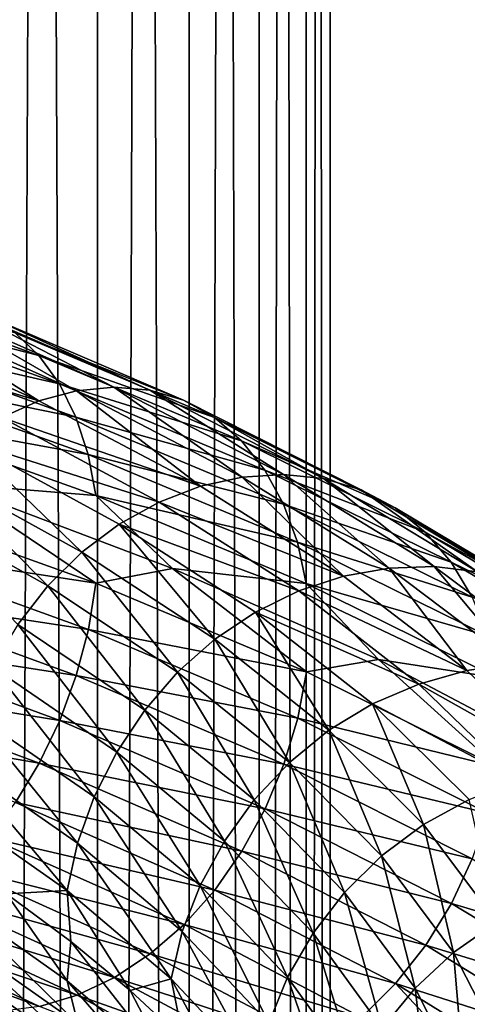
# Model space of a CAD drawing. Header units: metres. Extents: x -44 to 117, y -432 to 89.
# Tile 577 of 656: x 10.68 to 13.99, y -249.13 to -241.85. Entities that reach past the tile are written whole.
import ezdxf

# ---------------------------------------------------------------- set-up
doc = ezdxf.new("R2010")
doc.units = ezdxf.units.M
doc.layers.add('solid_125568', color=7, linetype='CONTINUOUS')

msp = doc.modelspace()

# ---------------------------------------------------------------- linework, layer by layer
at = {"layer": 'solid_125568'}
for points in [[(11.25833, -313.480438, 235.93251), (11.25833, -118.685455, 201.5849), (10.427602, -118.466125, 202.828781)], [(10.427602, -313.261108, 237.176392), (11.25833, -313.480438, 235.93251), (10.427602, -118.466125, 202.828781)], [(11.93681, -313.715027, 234.602066), (11.93681, -118.920044, 200.254456), (11.25833, -118.685455, 201.5849)], [(11.25833, -313.480438, 235.93251), (11.93681, -313.715027, 234.602066), (11.25833, -118.685455, 201.5849)], [(12.453864, -313.9617, 233.203064), (12.453864, -119.166733, 198.855453), (11.93681, -118.920044, 200.254456)], [(11.93681, -313.715027, 234.602066), (12.453864, -313.9617, 233.203064), (11.93681, -118.920044, 200.254456)], [(12.802501, -314.217133, 231.754395), (12.802501, -119.422173, 197.406784), (12.453864, -119.166733, 198.855453)], [(12.453864, -313.9617, 233.203064), (12.802501, -314.217133, 231.754395), (12.453864, -119.166733, 198.855453)], [(12.978006, -314.477875, 230.275665), (12.978006, -119.682907, 195.928055), (12.802501, -119.422173, 197.406784)], [(12.802501, -314.217133, 231.754395), (12.978006, -314.477875, 230.275665), (12.802501, -119.422173, 197.406784)], [(12.978006, -314.740387, 228.786865), (12.978006, -119.945427, 194.439255), (12.978006, -119.682907, 195.928055)], [(12.978006, -314.477875, 230.275665), (12.978006, -314.740387, 228.786865), (12.978006, -119.682907, 195.928055)], [(12.802501, -315.001129, 227.308136), (12.802501, -120.206169, 192.960526), (12.978006, -119.945427, 194.439255)], [(12.978006, -314.740387, 228.786865), (12.802501, -315.001129, 227.308136), (12.978006, -119.945427, 194.439255)], [(12.453864, -315.256592, 225.859467), (12.453864, -120.461609, 191.511856), (12.802501, -120.206169, 192.960526)], [(12.802501, -315.001129, 227.308136), (12.453864, -315.256592, 225.859467), (12.802501, -120.206169, 192.960526)], [(11.93681, -315.503265, 224.460449), (11.93681, -120.70829, 190.112839), (12.453864, -120.461609, 191.511856)], [(12.453864, -315.256592, 225.859467), (11.93681, -315.503265, 224.460449), (12.453864, -120.461609, 191.511856)], [(11.25833, -315.737854, 223.130005), (11.25833, -120.942879, 188.782394), (11.93681, -120.70829, 190.112839)], [(11.93681, -315.503265, 224.460449), (11.25833, -315.737854, 223.130005), (11.93681, -120.70829, 190.112839)], [(10.427602, -315.957184, 221.886139), (10.427602, -121.162209, 187.538528), (11.25833, -120.942879, 188.782394)], [(11.25833, -315.737854, 223.130005), (10.427602, -315.957184, 221.886139), (11.25833, -120.942879, 188.782394)], [(9.204352, -243.744583, 926.511047), (10.825408, -244.331741, 927.458984), (9.332764, -243.949905, 926.230774)], [(10.648871, -244.163803, 927.750854), (10.825408, -244.331741, 927.458984), (9.204352, -243.744583, 926.511047)], [(9.332764, -243.949905, 926.230774), (10.976405, -244.541855, 927.192261), (9.436993, -244.192215, 925.983826)], [(10.825408, -244.331741, 927.458984), (10.976405, -244.541855, 927.192261), (9.332764, -243.949905, 926.230774)], [(9.50945, -244.074677, 929.371277), (10.825806, -244.66893, 930.335449), (9.754127, -243.992371, 929.049255)], [(9.754127, -243.992371, 929.049255), (11.104352, -244.592957, 930.040527), (9.996406, -243.958801, 928.718811)], [(10.825806, -244.66893, 930.335449), (11.104352, -244.592957, 930.040527), (9.754127, -243.992371, 929.049255)], [(9.996406, -243.958801, 928.718811), (11.380076, -244.565918, 929.736755), (10.230224, -243.975388, 928.38739)], [(11.104352, -244.592957, 930.040527), (11.380076, -244.565918, 929.736755), (9.996406, -243.958801, 928.718811)], [(10.230224, -243.975388, 928.38739), (11.646149, -244.589127, 929.430847), (10.449462, -244.043594, 928.062256)], [(11.380076, -244.565918, 929.736755), (11.646149, -244.589127, 929.430847), (10.230224, -243.975388, 928.38739)], [(9.268053, -244.204102, 929.677246), (10.825806, -244.66893, 930.335449), (9.50945, -244.074677, 929.371277)], [(10.449462, -244.043594, 928.062256), (11.895691, -244.663895, 929.129517), (10.648871, -244.163803, 927.750854)], [(11.646149, -244.589127, 929.430847), (11.895691, -244.663895, 929.129517), (10.449462, -244.043594, 928.062256)], [(10.648871, -244.163803, 927.750854), (12.122725, -244.790512, 928.839478), (10.825408, -244.331741, 927.458984)], [(11.895691, -244.663895, 929.129517), (12.122725, -244.790512, 928.839478), (10.648871, -244.163803, 927.750854)], [(9.268053, -244.204102, 929.677246), (10.55091, -244.792358, 930.614502), (10.825806, -244.66893, 930.335449)], [(9.436993, -244.192215, 925.983826), (11.098925, -244.788483, 926.956116), (9.514429, -244.465942, 925.775757)], [(10.976405, -244.541855, 927.192261), (11.098925, -244.788483, 926.956116), (9.436993, -244.192215, 925.983826)], [(10.825408, -244.331741, 927.458984), (12.323717, -244.964539, 928.566345), (10.976405, -244.541855, 927.192261)], [(12.122725, -244.790512, 928.839478), (12.323717, -244.964539, 928.566345), (10.825408, -244.331741, 927.458984)], [(9.514429, -244.465942, 925.775757), (11.189938, -245.065948, 926.755737), (9.562451, -244.765503, 925.612122)], [(11.098925, -244.788483, 926.956116), (11.189938, -245.065948, 926.755737), (9.514429, -244.465942, 925.775757)], [(10.825806, -244.66893, 930.335449), (12.019635, -245.30043, 931.427917), (11.104352, -244.592957, 930.040527)], [(10.976405, -244.541855, 927.192261), (12.495588, -245.180328, 928.31543), (11.098925, -244.788483, 926.956116)], [(12.323717, -244.964539, 928.566345), (12.495588, -245.180328, 928.31543), (10.976405, -244.541855, 927.192261)], [(11.104352, -244.592957, 930.040527), (12.328899, -245.23175, 931.163452), (11.380076, -244.565918, 929.736755)], [(12.019635, -245.30043, 931.427917), (12.328899, -245.23175, 931.163452), (11.104352, -244.592957, 930.040527)], [(11.380076, -244.565918, 929.736755), (12.634948, -245.212234, 930.889587), (11.646149, -244.589127, 929.430847)], [(12.328899, -245.23175, 931.163452), (12.634948, -245.212234, 930.889587), (11.380076, -244.565918, 929.736755)], [(11.646149, -244.589127, 929.430847), (12.930264, -245.243057, 930.612427), (11.895691, -244.663895, 929.129517)], [(12.634948, -245.212234, 930.889587), (12.930264, -245.243057, 930.612427), (11.646149, -244.589127, 929.430847)], [(10.55091, -244.792358, 930.614502), (12.019635, -245.30043, 931.427917), (10.825806, -244.66893, 930.335449)], [(11.895691, -244.663895, 929.129517), (13.207285, -245.325363, 930.33783), (12.122725, -244.790512, 928.839478)], [(12.930264, -245.243057, 930.612427), (13.207285, -245.325363, 930.33783), (11.895691, -244.663895, 929.129517)], [(9.562451, -244.765503, 925.612122), (11.246408, -245.368546, 926.596436), (10.152931, -245.280289, 925.807678)], [(11.189938, -245.065948, 926.755737), (11.246408, -245.368546, 926.596436), (9.562451, -244.765503, 925.612122)], [(10.285898, -244.961609, 930.870422), (11.714353, -245.416946, 931.676758), (10.55091, -244.792358, 930.614502)], [(10.55091, -244.792358, 930.614502), (11.714353, -245.416946, 931.676758), (12.019635, -245.30043, 931.427917)], [(11.098925, -244.788483, 926.956116), (12.635009, -245.432053, 928.091736), (11.189938, -245.065948, 926.755737)], [(12.495588, -245.180328, 928.31543), (12.635009, -245.432053, 928.091736), (11.098925, -244.788483, 926.956116)], [(12.122725, -244.790512, 928.839478), (13.459373, -245.45932, 930.071838), (12.323717, -244.964539, 928.566345)], [(13.207285, -245.325363, 930.33783), (13.459373, -245.45932, 930.071838), (12.122725, -244.790512, 928.839478)], [(10.037052, -245.175125, 931.096069), (11.143704, -245.787521, 932.10144), (10.285898, -244.961609, 930.870422)], [(10.285898, -244.961609, 930.870422), (11.420033, -245.579788, 931.903442), (11.714353, -245.416946, 931.676758)], [(11.143704, -245.787521, 932.10144), (11.420033, -245.579788, 931.903442), (10.285898, -244.961609, 930.870422)], [(12.323717, -244.964539, 928.566345), (13.682547, -245.640335, 929.819763), (12.495588, -245.180328, 928.31543)], [(13.459373, -245.45932, 930.071838), (13.682547, -245.640335, 929.819763), (12.323717, -244.964539, 928.566345)], [(11.189938, -245.065948, 926.755737), (12.738567, -245.713928, 927.90033), (11.246408, -245.368546, 926.596436)], [(12.635009, -245.432053, 928.091736), (12.738567, -245.713928, 927.90033), (11.189938, -245.065948, 926.755737)], [(9.810362, -245.430283, 931.285339), (10.892009, -246.037674, 932.265381), (10.037052, -245.175125, 931.096069)], [(10.892009, -246.037674, 932.265381), (11.143704, -245.787521, 932.10144), (10.037052, -245.175125, 931.096069)], [(12.495588, -245.180328, 928.31543), (13.873346, -245.86261, 929.586548), (12.635009, -245.432053, 928.091736)], [(13.682547, -245.640335, 929.819763), (13.873346, -245.86261, 929.586548), (12.495588, -245.180328, 928.31543)], [(12.019635, -245.30043, 931.427917), (13.078566, -245.966064, 932.634216), (12.328899, -245.23175, 931.163452)], [(12.328899, -245.23175, 931.163452), (13.415076, -245.905548, 932.403076), (12.634948, -245.212234, 930.889587)], [(13.078566, -245.966064, 932.634216), (13.415076, -245.905548, 932.403076), (12.328899, -245.23175, 931.163452)], [(12.634948, -245.212234, 930.889587), (13.748014, -245.894455, 932.162048), (12.930264, -245.243057, 930.612427)], [(13.415076, -245.905548, 932.403076), (13.748014, -245.894455, 932.162048), (12.634948, -245.212234, 930.889587)], [(12.930264, -245.243057, 930.612427), (14.069258, -245.933777, 931.916382), (13.207285, -245.325363, 930.33783)], [(13.748014, -245.894455, 932.162048), (14.069258, -245.933777, 931.916382), (12.930264, -245.243057, 930.612427)], [(10.152931, -245.280289, 925.807678), (11.246693, -246.018036, 926.421387), (9.562639, -245.411697, 925.439209)], [(10.152931, -245.280289, 925.807678), (11.813084, -245.90741, 926.858765), (11.246693, -246.018036, 926.421387)], [(11.246408, -245.368546, 926.596436), (11.813084, -245.90741, 926.858765), (10.152931, -245.280289, 925.807678)], [(11.714353, -245.416946, 931.676758), (13.078566, -245.966064, 932.634216), (12.019635, -245.30043, 931.427917)], [(13.207285, -245.325363, 930.33783), (14.370649, -246.024536, 931.671082), (13.459373, -245.45932, 930.071838)], [(14.069258, -245.933777, 931.916382), (14.370649, -246.024536, 931.671082), (13.207285, -245.325363, 930.33783)], [(11.246408, -245.368546, 926.596436), (12.802844, -246.020096, 927.746155), (11.813084, -245.90741, 926.858765)], [(12.738567, -245.713928, 927.90033), (12.802844, -246.020096, 927.746155), (11.246408, -245.368546, 926.596436)], [(9.562639, -245.411697, 925.439209), (11.246693, -246.018036, 926.421387), (9.515299, -245.75293, 925.43158)], [(10.669304, -246.323441, 932.393311), (10.892009, -246.037674, 932.265381), (9.810362, -245.430283, 931.285339)], [(11.420033, -245.579788, 931.903442), (12.746322, -246.074799, 932.849976), (11.714353, -245.416946, 931.676758)], [(11.714353, -245.416946, 931.676758), (12.746322, -246.074799, 932.849976), (13.078566, -245.966064, 932.634216)], [(12.635009, -245.432053, 928.091736), (14.02809, -246.120193, 929.376953), (12.738567, -245.713928, 927.90033)], [(13.873346, -245.86261, 929.586548), (14.02809, -246.120193, 929.376953), (12.635009, -245.432053, 928.091736)], [(13.459373, -245.45932, 930.071838), (14.644962, -246.166687, 931.431519), (13.682547, -245.640335, 929.819763)], [(14.370649, -246.024536, 931.671082), (14.644962, -246.166687, 931.431519), (13.459373, -245.45932, 930.071838)], [(11.143704, -245.787521, 932.10144), (12.125288, -246.431702, 933.212219), (11.420033, -245.579788, 931.903442)], [(11.420033, -245.579788, 931.903442), (12.425999, -246.230453, 933.044495), (12.746322, -246.074799, 932.849976)], [(12.125288, -246.431702, 933.212219), (12.425999, -246.230453, 933.044495), (11.420033, -245.579788, 931.903442)], [(13.682547, -245.640335, 929.819763), (14.887811, -246.355515, 931.202576), (13.873346, -245.86261, 929.586548)], [(14.644962, -246.166687, 931.431519), (14.887811, -246.355515, 931.202576), (13.682547, -245.640335, 929.819763)], [(9.515299, -245.75293, 925.43158), (11.190964, -246.359726, 926.407349), (9.438735, -246.093948, 925.475525)], [(11.246693, -246.018036, 926.421387), (11.190964, -246.359726, 926.407349), (9.515299, -245.75293, 925.43158)], [(12.738567, -245.713928, 927.90033), (14.143022, -246.407089, 929.195618), (12.802844, -246.020096, 927.746155)], [(14.02809, -246.120193, 929.376953), (14.143022, -246.407089, 929.195618), (12.738567, -245.713928, 927.90033)], [(10.892009, -246.037674, 932.265381), (11.85141, -246.676224, 933.348328), (11.143704, -245.787521, 932.10144)], [(11.85141, -246.676224, 933.348328), (12.125288, -246.431702, 933.212219), (11.143704, -245.787521, 932.10144)], [(11.813084, -245.90741, 926.858765), (12.803223, -246.673477, 927.568787), (11.246693, -246.018036, 926.421387)], [(11.813084, -245.90741, 926.858765), (13.335401, -246.582809, 928.072876), (12.803223, -246.673477, 927.568787)], [(12.802844, -246.020096, 927.746155), (13.335401, -246.582809, 928.072876), (11.813084, -245.90741, 926.858765)], [(13.078566, -245.966064, 932.634216), (13.990328, -246.662628, 933.939575), (13.415076, -245.905548, 932.403076)], [(13.415076, -245.905548, 932.403076), (14.350299, -246.611084, 933.744385), (13.748014, -245.894455, 932.162048)], [(13.990328, -246.662628, 933.939575), (14.350299, -246.611084, 933.744385), (13.415076, -245.905548, 932.403076)], [(13.748014, -245.894455, 932.162048), (14.706379, -246.609238, 933.538757), (14.069258, -245.933777, 931.916382)], [(14.350299, -246.611084, 933.744385), (14.706379, -246.609238, 933.538757), (13.748014, -245.894455, 932.162048)], [(13.873346, -245.86261, 929.586548), (15.095397, -246.585022, 930.988892), (14.02809, -246.120193, 929.376953)], [(14.887811, -246.355515, 931.202576), (15.095397, -246.585022, 930.988892), (13.873346, -245.86261, 929.586548)], [(12.746322, -246.074799, 932.849976), (13.990328, -246.662628, 933.939575), (13.078566, -245.966064, 932.634216)], [(10.669304, -246.323441, 932.393311), (11.609076, -246.957321, 933.451477), (10.892009, -246.037674, 932.265381)], [(11.609076, -246.957321, 933.451477), (11.85141, -246.676224, 933.348328), (10.892009, -246.037674, 932.265381)], [(11.246693, -246.018036, 926.421387), (12.803223, -246.673477, 927.568787), (11.190964, -246.359726, 926.407349)], [(12.802844, -246.020096, 927.746155), (14.214377, -246.717316, 929.04718), (13.335401, -246.582809, 928.072876)], [(14.143022, -246.407089, 929.195618), (14.214377, -246.717316, 929.04718), (12.802844, -246.020096, 927.746155)], [(9.438735, -246.093948, 925.475525), (11.100863, -246.700317, 926.44165), (9.335232, -246.427109, 925.568848)], [(11.190964, -246.359726, 926.407349), (11.100863, -246.700317, 926.44165), (9.438735, -246.093948, 925.475525)], [(12.425999, -246.230453, 933.044495), (13.634862, -246.762863, 934.11969), (12.746322, -246.074799, 932.849976)], [(12.746322, -246.074799, 932.849976), (13.634862, -246.762863, 934.11969), (13.990328, -246.662628, 933.939575)], [(12.125288, -246.431702, 933.212219), (12.970428, -247.104721, 934.414734), (12.425999, -246.230453, 933.044495)], [(12.425999, -246.230453, 933.044495), (13.292138, -246.910599, 934.279663), (13.634862, -246.762863, 934.11969)], [(12.970428, -247.104721, 934.414734), (13.292138, -246.910599, 934.279663), (12.425999, -246.230453, 933.044495)], [(10.479288, -246.636917, 932.484131), (11.40229, -247.267136, 933.520874), (10.669304, -246.323441, 932.393311)], [(11.40229, -247.267136, 933.520874), (11.609076, -246.957321, 933.451477), (10.669304, -246.323441, 932.393311)], [(9.335232, -246.427109, 925.568848), (10.979112, -247.032181, 926.522339), (9.207088, -246.744766, 925.709229)], [(11.100863, -246.700317, 926.44165), (10.979112, -247.032181, 926.522339), (9.335232, -246.427109, 925.568848)], [(11.190964, -246.359726, 926.407349), (12.739738, -247.015656, 927.547424), (11.100863, -246.700317, 926.44165)], [(12.803223, -246.673477, 927.568787), (12.739738, -247.015656, 927.547424), (11.190964, -246.359726, 926.407349)], [(11.85141, -246.676224, 933.348328), (12.67745, -247.343048, 934.520935), (12.125288, -246.431702, 933.212219)], [(12.67745, -247.343048, 934.520935), (12.970428, -247.104721, 934.414734), (12.125288, -246.431702, 933.212219)], [(10.325516, -246.970093, 932.536377), (11.234937, -247.597778, 933.555542), (10.479288, -246.636917, 932.484131)], [(11.234937, -247.597778, 933.555542), (11.40229, -247.267136, 933.520874), (10.479288, -246.636917, 932.484131)], [(13.335401, -246.582809, 928.072876), (14.214846, -247.375107, 928.867432), (12.803223, -246.673477, 927.568787)], [(13.335401, -246.582809, 928.072876), (14.710435, -247.306702, 929.440796), (14.214846, -247.375107, 928.867432)], [(14.214377, -246.717316, 929.04718), (14.710435, -247.306702, 929.440796), (13.335401, -246.582809, 928.072876)], [(13.990328, -246.662628, 933.939575), (14.743214, -247.386887, 935.329102), (14.350299, -246.611084, 933.744385)], [(11.100863, -246.700317, 926.44165), (12.63712, -247.355698, 927.570679), (10.979112, -247.032181, 926.522339)], [(12.739738, -247.015656, 927.547424), (12.63712, -247.355698, 927.570679), (11.100863, -246.700317, 926.44165)], [(11.609076, -246.957321, 933.451477), (12.418212, -247.618988, 934.597412), (11.85141, -246.676224, 933.348328)], [(12.418212, -247.618988, 934.597412), (12.67745, -247.343048, 934.520935), (11.85141, -246.676224, 933.348328)], [(12.803223, -246.673477, 927.568787), (14.214846, -247.375107, 928.867432), (12.739738, -247.015656, 927.547424)], [(13.634862, -246.762863, 934.11969), (14.743214, -247.386887, 935.329102), (13.990328, -246.662628, 933.939575)], [(9.207088, -246.744766, 925.709229), (10.828449, -247.347702, 926.647461), (9.056666, -247.039307, 925.894531)], [(10.979112, -247.032181, 926.522339), (10.828449, -247.347702, 926.647461), (9.207088, -246.744766, 925.709229)], [(13.292138, -246.910599, 934.279663), (14.368561, -247.477905, 935.471375), (13.634862, -246.762863, 934.11969)], [(13.634862, -246.762863, 934.11969), (14.368561, -247.477905, 935.471375), (14.743214, -247.386887, 935.329102)], [(12.970428, -247.104721, 934.414734), (13.668272, -247.803497, 935.69519), (13.292138, -246.910599, 934.279663)], [(13.292138, -246.910599, 934.279663), (14.007329, -247.617096, 935.594727), (14.368561, -247.477905, 935.471375)], [(13.668272, -247.803497, 935.69519), (14.007329, -247.617096, 935.594727), (13.292138, -246.910599, 934.279663)], [(10.211508, -247.314972, 932.548645), (11.110866, -247.941299, 933.554504), (10.325516, -246.970093, 932.536377)], [(11.110866, -247.941299, 933.554504), (11.234937, -247.597778, 933.555542), (10.325516, -246.970093, 932.536377)], [(11.40229, -247.267136, 933.520874), (12.196983, -247.924789, 934.643799), (11.609076, -246.957321, 933.451477)], [(12.196983, -247.924789, 934.643799), (12.418212, -247.618988, 934.597412), (11.609076, -246.957321, 933.451477)], [(10.828449, -247.347702, 926.647461), (10.651672, -247.639267, 926.815125), (9.056666, -247.039307, 925.894531)], [(10.979112, -247.032181, 926.522339), (12.498503, -247.686005, 927.636902), (10.828449, -247.347702, 926.647461)], [(12.63712, -247.355698, 927.570679), (12.498503, -247.686005, 927.636902), (10.979112, -247.032181, 926.522339)], [(12.739738, -247.015656, 927.547424), (14.144322, -247.717819, 928.837952), (12.63712, -247.355698, 927.570679)], [(14.214846, -247.375107, 928.867432), (14.144322, -247.717819, 928.837952), (12.739738, -247.015656, 927.547424)], [(12.67745, -247.343048, 934.520935), (13.359521, -248.035126, 935.769653), (12.970428, -247.104721, 934.414734)], [(13.359521, -248.035126, 935.769653), (13.668272, -247.803497, 935.69519), (12.970428, -247.104721, 934.414734)], [(11.234937, -247.597778, 933.555542), (12.017931, -248.252609, 934.659607), (11.40229, -247.267136, 933.520874)], [(12.017931, -248.252609, 934.659607), (12.196983, -247.924789, 934.643799), (11.40229, -247.267136, 933.520874)], [(10.140786, -247.663528, 932.519653), (11.033931, -248.289734, 933.516785), (10.211508, -247.314972, 932.548645)], [(11.033931, -248.289734, 933.516785), (11.110866, -247.941299, 933.554504), (10.211508, -247.314972, 932.548645)], [(10.828449, -247.347702, 926.647461), (12.32703, -247.998947, 927.744446), (10.651672, -247.639267, 926.815125)], [(12.498503, -247.686005, 927.636902), (12.32703, -247.998947, 927.744446), (10.828449, -247.347702, 926.647461)], [(12.418212, -247.618988, 934.597412), (13.086322, -248.305481, 935.817871), (12.67745, -247.343048, 934.520935)], [(12.63712, -247.355698, 927.570679), (14.030351, -248.057205, 928.848816), (12.498503, -247.686005, 927.636902)], [(14.144322, -247.717819, 928.837952), (14.030351, -248.057205, 928.848816), (12.63712, -247.355698, 927.570679)], [(13.086322, -248.305481, 935.817871), (13.359521, -248.035126, 935.769653), (12.67745, -247.343048, 934.520935)], [(10.140786, -247.663528, 932.519653), (10.586792, -248.315933, 932.946533), (11.033931, -248.289734, 933.516785)], [(10.651672, -247.639267, 926.815125), (12.125903, -248.286957, 927.891785), (10.451873, -247.899399, 927.02356)], [(12.32703, -247.998947, 927.744446), (12.125903, -248.286957, 927.891785), (10.651672, -247.639267, 926.815125)], [(11.110866, -247.941299, 933.554504), (11.885193, -248.594604, 934.644226), (11.234937, -247.597778, 933.555542)], [(11.885193, -248.594604, 934.644226), (12.017931, -248.252609, 934.659607), (11.234937, -247.597778, 933.555542)], [(12.196983, -247.924789, 934.643799), (12.853163, -248.606903, 935.839905), (12.418212, -247.618988, 934.597412)], [(12.853163, -248.606903, 935.839905), (13.086322, -248.305481, 935.817871), (12.418212, -247.618988, 934.597412)], [(13.668272, -247.803497, 935.69519), (14.21186, -248.524185, 937.037659), (14.007329, -247.617096, 935.594727)], [(12.498503, -247.686005, 927.636902), (13.876435, -248.385666, 928.898804), (12.32703, -247.998947, 927.744446)], [(14.030351, -248.057205, 928.848816), (13.876435, -248.385666, 928.898804), (12.498503, -247.686005, 927.636902)], [(13.359521, -248.035126, 935.769653), (13.890819, -248.748672, 937.079041), (13.668272, -247.803497, 935.69519)], [(13.890819, -248.748672, 937.079041), (14.21186, -248.524185, 937.037659), (13.668272, -247.803497, 935.69519)], [(10.451873, -247.899399, 927.02356), (11.898589, -248.542572, 928.077515), (10.232775, -248.121506, 927.270264)], [(12.125903, -248.286957, 927.891785), (11.898589, -248.542572, 928.077515), (10.451873, -247.899399, 927.02356)], [(11.033931, -248.289734, 933.516785), (11.802911, -248.942902, 934.597107), (11.110866, -247.941299, 933.554504)], [(11.802911, -248.942902, 934.597107), (11.885193, -248.594604, 934.644226), (11.110866, -247.941299, 933.554504)], [(12.017931, -248.252609, 934.659607), (12.664443, -248.931671, 935.835632), (12.196983, -247.924789, 934.643799)], [(12.664443, -248.931671, 935.835632), (12.853163, -248.606903, 935.839905), (12.196983, -247.924789, 934.643799)], [(12.32703, -247.998947, 927.744446), (13.686094, -248.695618, 928.986694), (12.125903, -248.286957, 927.891785)], [(13.876435, -248.385666, 928.898804), (13.686094, -248.695618, 928.986694), (12.32703, -247.998947, 927.744446)], [(13.086322, -248.305481, 935.817871), (13.606742, -249.013077, 937.097717), (13.359521, -248.035126, 935.769653)], [(13.606742, -249.013077, 937.097717), (13.890819, -248.748672, 937.079041), (13.359521, -248.035126, 935.769653)], [(14.030351, -248.057205, 928.848816), (15.266112, -248.800873, 930.259094), (13.876435, -248.385666, 928.898804)], [(10.232775, -248.121506, 927.270264), (11.64924, -248.759277, 928.299561), (9.999786, -248.302353, 927.54895)], [(11.898589, -248.542572, 928.077515), (11.64924, -248.759277, 928.299561), (10.232775, -248.121506, 927.270264)], [(9.999786, -248.302353, 927.54895), (11.383973, -248.93399, 928.552307), (9.758299, -248.439362, 927.85199)], [(11.64924, -248.759277, 928.299561), (11.383973, -248.93399, 928.552307), (9.999786, -248.302353, 927.54895)], [(10.141224, -248.328232, 932.337708), (11.034484, -248.958435, 933.33252), (10.586792, -248.315933, 932.946533)], [(11.033931, -248.289734, 933.516785), (10.586792, -248.315933, 932.946533), (11.062587, -248.668915, 933.512451)], [(11.034484, -248.958435, 933.33252), (11.062587, -248.668915, 933.512451), (10.586792, -248.315933, 932.946533)], [(11.033931, -248.289734, 933.516785), (11.062587, -248.668915, 933.512451), (11.499408, -249.029709, 934.102844)], [(11.033931, -248.289734, 933.516785), (11.499408, -249.029709, 934.102844), (11.802911, -248.942902, 934.597107)], [(11.885193, -248.594604, 934.644226), (12.524546, -249.272003, 935.805054), (12.017931, -248.252609, 934.659607)], [(12.125903, -248.286957, 927.891785), (13.462893, -248.979507, 929.111267), (11.898589, -248.542572, 928.077515)], [(12.524546, -249.272003, 935.805054), (12.664443, -248.931671, 935.835632), (12.017931, -248.252609, 934.659607)], [(13.686094, -248.695618, 928.986694), (13.462893, -248.979507, 929.111267), (12.125903, -248.286957, 927.891785)], [(12.853163, -248.606903, 935.839905), (13.364283, -249.309845, 937.094238), (13.086322, -248.305481, 935.817871)], [(13.364283, -249.309845, 937.094238), (13.606742, -249.013077, 937.097717), (13.086322, -248.305481, 935.817871)], [(11.112203, -249.27713, 933.18689), (11.034484, -248.958435, 933.33252), (10.141224, -248.328232, 932.337708)], [(10.212663, -248.643112, 932.185547), (11.112203, -249.27713, 933.18689), (10.141224, -248.328232, 932.337708)], [(13.876435, -248.385666, 928.898804), (15.098627, -249.127243, 930.291321), (13.686094, -248.695618, 928.986694)], [(15.266112, -248.800873, 930.259094), (15.098627, -249.127243, 930.291321), (13.876435, -248.385666, 928.898804)], [(9.758299, -248.439362, 927.85199), (11.109001, -249.064346, 928.828613), (9.513658, -248.529922, 928.171753)], [(11.383973, -248.93399, 928.552307), (11.109001, -249.064346, 928.828613), (9.758299, -248.439362, 927.85199)], [(9.513658, -248.529922, 928.171753), (10.830493, -249.147888, 929.121399), (9.271586, -248.571609, 928.500793)], [(11.109001, -249.064346, 928.828613), (10.830493, -249.147888, 929.121399), (9.513658, -248.529922, 928.171753)], [(11.898589, -248.542572, 928.077515), (13.210637, -249.229935, 929.271606), (11.64924, -248.759277, 928.299561)], [(13.462893, -248.979507, 929.111267), (13.210637, -249.229935, 929.271606), (11.898589, -248.542572, 928.077515)], [(13.890819, -248.748672, 937.079041), (14.266264, -249.479584, 938.4328), (14.21186, -248.524185, 937.037659)], [(10.830493, -249.147888, 929.121399), (10.554969, -249.182373, 929.424011), (9.271586, -248.571609, 928.500793)], [(11.802911, -248.942902, 934.597107), (12.43785, -249.620117, 935.748047), (11.885193, -248.594604, 934.644226)], [(12.43785, -249.620117, 935.748047), (12.524546, -249.272003, 935.805054), (11.885193, -248.594604, 934.644226)], [(12.664443, -248.931671, 935.835632), (13.168027, -249.631332, 937.069031), (12.853163, -248.606903, 935.839905)], [(13.168027, -249.631332, 937.069031), (13.364283, -249.309845, 937.094238), (12.853163, -248.606903, 935.839905)], [(11.237149, -249.572815, 933.012512), (11.112203, -249.27713, 933.18689), (10.212663, -248.643112, 932.185547)], [(10.327508, -248.933792, 931.999939), (11.237149, -249.572815, 933.012512), (10.212663, -248.643112, 932.185547)], [(11.034484, -248.958435, 933.33252), (11.803573, -249.615906, 934.4104), (11.062587, -248.668915, 933.512451)], [(11.803573, -249.615906, 934.4104), (11.499408, -249.029709, 934.102844), (11.062587, -248.668915, 933.512451)], [(11.64924, -248.759277, 928.299561), (12.93386, -249.44043, 929.466064), (11.383973, -248.93399, 928.552307)], [(13.210637, -249.229935, 929.271606), (12.93386, -249.44043, 929.466064), (11.64924, -248.759277, 928.299561)], [(13.686094, -248.695618, 928.986694), (14.891553, -249.433823, 930.357727), (13.462893, -248.979507, 929.111267)], [(13.606742, -249.013077, 937.097717), (13.974497, -249.737717, 938.420898), (13.890819, -248.748672, 937.079041)], [(15.098627, -249.127243, 930.291321), (14.891553, -249.433823, 930.357727), (13.686094, -248.695618, 928.986694)], [(13.974497, -249.737717, 938.420898), (14.266264, -249.479584, 938.4328), (13.890819, -248.748672, 937.079041)], [(10.895476, -249.598175, 931.293091), (10.672597, -249.417572, 931.548645), (9.612744, -248.797974, 930.601318)], [(9.813417, -248.971695, 930.324768), (10.895476, -249.598175, 931.293091), (9.612744, -248.797974, 930.601318)], [(11.14723, -249.729736, 931.024597), (10.895476, -249.598175, 931.293091), (9.813417, -248.971695, 930.324768)], [(10.040087, -249.095779, 930.032288), (11.14723, -249.729736, 931.024597), (9.813417, -248.971695, 930.324768)], [(11.405308, -249.839066, 932.814087), (11.237149, -249.572815, 933.012512), (10.327508, -248.933792, 931.999939)], [(10.482055, -249.194031, 931.786011), (11.405308, -249.839066, 932.814087), (10.327508, -248.933792, 931.999939)], [(11.886698, -249.938797, 934.271851), (11.803573, -249.615906, 934.4104), (11.034484, -248.958435, 933.33252)], [(11.112203, -249.27713, 933.18689), (11.886698, -249.938797, 934.271851), (11.034484, -248.958435, 933.33252)], [(11.383973, -248.93399, 928.552307), (12.639317, -249.608093, 929.689636), (11.109001, -249.064346, 928.828613)], [(12.93386, -249.44043, 929.466064), (12.639317, -249.608093, 929.689636), (11.383973, -248.93399, 928.552307)], [(11.802911, -248.942902, 934.597107), (11.499408, -249.029709, 934.102844), (11.895492, -249.397614, 934.715271)], [(11.802911, -248.942902, 934.597107), (11.895492, -249.397614, 934.715271), (12.249951, -249.77269, 935.348511)], [(11.802911, -248.942902, 934.597107), (12.249951, -249.77269, 935.348511), (12.43785, -249.620117, 935.748047)], [(12.524546, -249.272003, 935.805054), (13.022548, -249.969864, 937.022583), (12.664443, -248.931671, 935.835632)], [(13.022548, -249.969864, 937.022583), (13.168027, -249.631332, 937.069031), (12.664443, -248.931671, 935.835632)], [(13.462893, -248.979507, 929.111267), (14.374417, -249.957687, 930.589905), (13.210637, -249.229935, 929.271606)], [(13.462893, -248.979507, 929.111267), (14.648783, -249.713104, 930.457397), (14.374417, -249.957687, 930.589905)], [(14.891553, -249.433823, 930.357727), (14.648783, -249.713104, 930.457397), (13.462893, -248.979507, 929.111267)], [(11.803573, -249.615906, 934.4104), (11.895492, -249.397614, 934.715271), (11.499408, -249.029709, 934.102844)], [(13.364283, -249.309845, 937.094238), (13.725457, -250.029587, 938.391174), (13.606742, -249.013077, 937.097717)], [(13.725457, -250.029587, 938.391174), (13.974497, -249.737717, 938.420898), (13.606742, -249.013077, 937.097717)], [(11.42389, -249.807602, 930.748657), (11.14723, -249.729736, 931.024597), (10.040087, -249.095779, 930.032288)], [(10.289237, -249.16571, 929.729797), (11.42389, -249.807602, 930.748657), (10.040087, -249.095779, 930.032288)], [(11.109001, -249.064346, 928.828613), (12.333972, -249.730774, 929.935913), (10.830493, -249.147888, 929.121399)], [(12.639317, -249.608093, 929.689636), (12.333972, -249.730774, 929.935913), (11.109001, -249.064346, 928.828613)]]:
    msp.add_3dface(points, dxfattribs=at)

doc.saveas('drawing.dxf')
